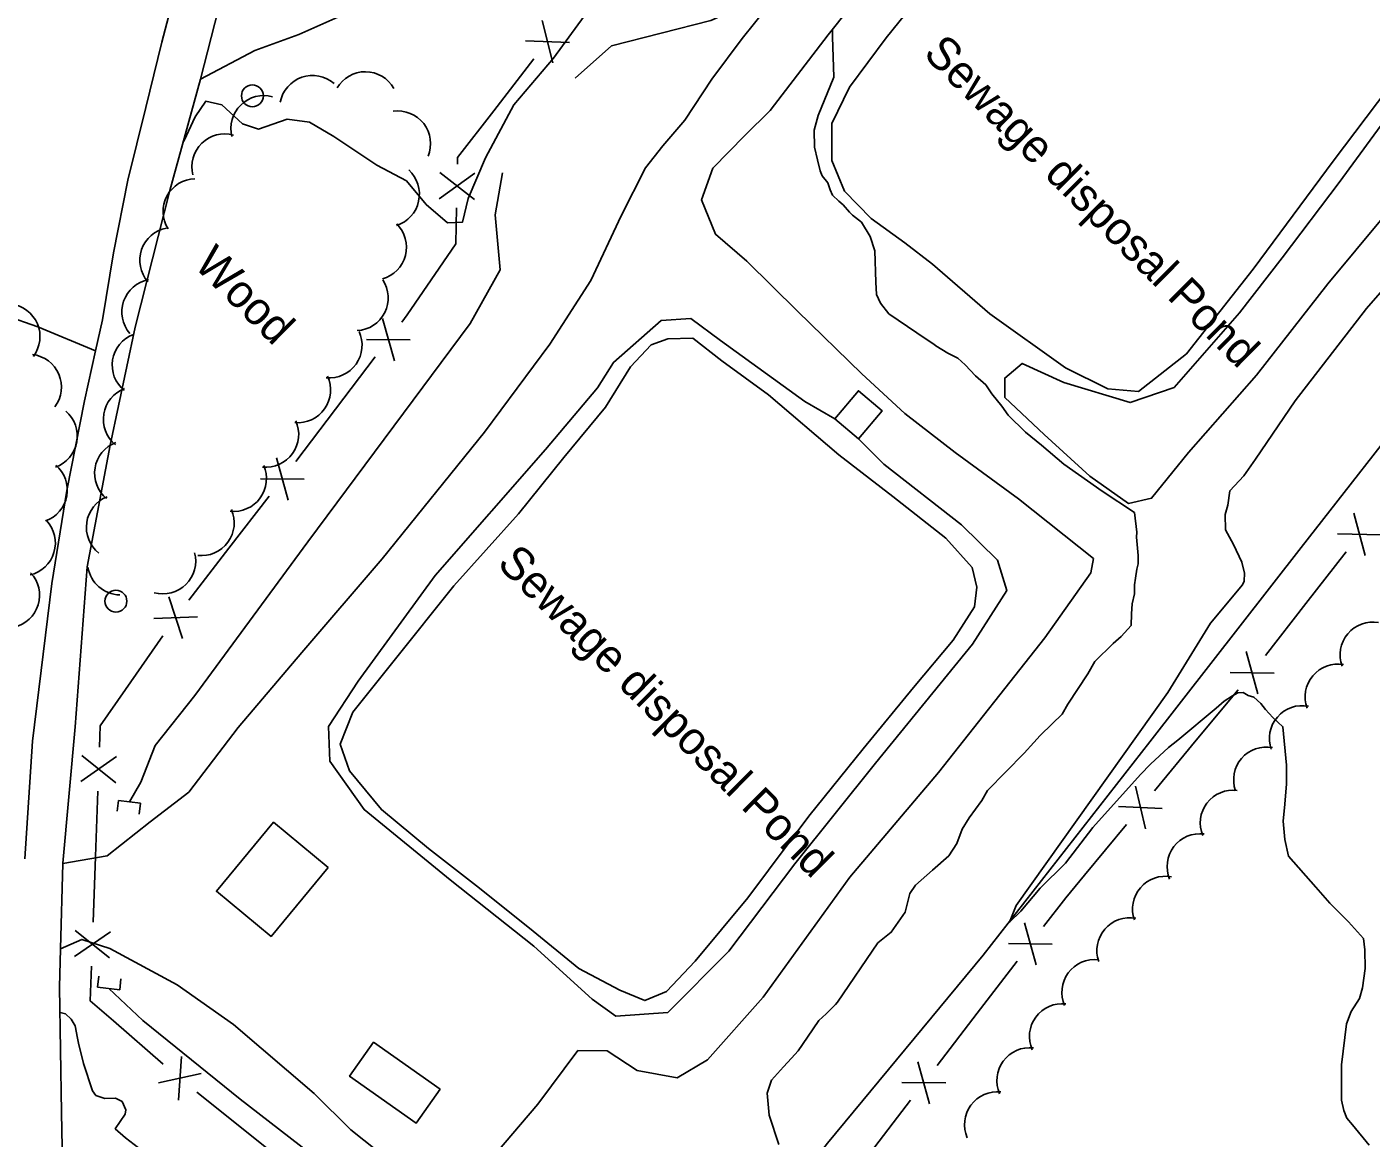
# Model space of a CAD drawing. Extents: x 642515 to 647219, y 6080136 to 6084356.
# Drawn here: x 642940.4 to 643063.2, y 6082446.4 to 6082547.9 of the extents above; entities that cross this region are included whole.
import ezdxf

# ---------------------------------------------------------------- set-up
doc = ezdxf.new("R2010")
doc.units = 0
for name, color, linetype in [('Level 19', 7, 'Continuous'), ('Level 2', 7, 'Continuous'), ('Level 21', 7, 'Continuous'), ('Level 26', 7, 'Continuous'), ('Level 31', 7, 'Continuous'), ('Level 33', 7, 'Continuous'), ('Level 36', 7, 'Continuous'), ('Level 37', 7, 'Continuous'), ('Level 4', 7, 'Continuous'), ('Level 44', 7, 'Continuous'), ('Level 54', 7, 'Continuous')]:
    doc.layers.add(name, color=color, linetype=linetype)

msp = doc.modelspace()

# ---------------------------------------------------------------- linework, layer by layer
at = {"layer": 'Level 19'}
for points in [[(642983.18, 6082444.95), (642987.04, 6082449.51), (642990.71, 6082454.39), (642993.38, 6082454.36), (642996.14, 6082452.58), (642999.77, 6082451.92), (643002.56, 6082453.54), (643007.65, 6082459.29), (643015.56, 6082470.24), (643023.65, 6082479.8), (643033.39, 6082492.09), (643037.58, 6082498.04), (643037.84, 6082499.34), (643030.98, 6082504.81), (643025.18, 6082509.02), (643020.59, 6082512.6), (643016.65, 6082516.22), (643010.78, 6082521.95), (643006.14, 6082526.5), (643003.3, 6082528.97), (643002.01, 6082532.12), (643003.04, 6082535.02), (643005.97, 6082537.98), (643008.29, 6082540.27), (643013.57, 6082547.18), (643023.19, 6082559.25)], [(643010.22, 6082552.49), (643005.72, 6082546.87), (643002.95, 6082543.15), (643000.47, 6082539.4), (642998.48, 6082537.05), (642996.88, 6082535.04), (642994.67, 6082530.67), (642991.89, 6082524.74), (642988.14, 6082518.93), (642982.19, 6082510.88), (642972.82, 6082499.33), (642965.48, 6082490.77), (642959.68, 6082483.9), (642955.17, 6082478.01), (642951.62, 6082475.3), (642947.7, 6082472.18), (642943.65, 6082471.49)], [(642956.24, 6082543.15), (642961.2, 6082545.75), (642965.22, 6082547.21), (642969.61, 6082549.16)], [(643065.02, 6082540.19), (643060.27, 6082533.71), (643055.06, 6082526.81), (643051.18, 6082521.79), (643045.19, 6082514.97), (643041.17, 6082513.6), (643035.12, 6082515.43), (643031.31, 6082517.17), (643029.71, 6082515.84), (643029.72, 6082514.07), (643033.33, 6082510.67), (643037.49, 6082506.86), (643041.02, 6082504.38), (643043.14, 6082504.85), (643046.5, 6082509.04), (643052.71, 6082516.11), (643059.23, 6082524.45), (643066.77, 6082533.48)], [(643016.36, 6082510.27), (643018.66, 6082507.98), (643025.77, 6082502.43), (643029.05, 6082499.19), (643029.91, 6082496.42), (643026.76, 6082491.53), (643017.92, 6082480.65), (643010.54, 6082471.45), (643004.51, 6082463.49), (642998.93, 6082457.87), (642994.17, 6082457.55), (642992.03, 6082459.09), (642986.69, 6082463.95), (642979.03, 6082469.99), (642971.18, 6082476.42), (642968.04, 6082480.83), (642967.92, 6082484), (642970.62, 6082488.15), (642977.66, 6082497.81), (642987.76, 6082509.32), (642992.49, 6082514.94), (642993.98, 6082517.26), (642998.32, 6082521.1), (643001.02, 6082521.27), (643003.75, 6082519.28), (643011.44, 6082513.68), (643014.18, 6082512.1)], [(642943.44, 6082463.69), (642945.38, 6082464.55), (642947.93, 6082463.71), (642954.09, 6082460.41), (642959.25, 6082456.78), (642966.6, 6082450.49), (642969.97, 6082447.17), (642974.56, 6082443.51)]]:
    msp.add_lwpolyline(points, dxfattribs=at)
at = {"layer": 'Level 2'}
for points in [[(642991.29, 6082548.89), (642988.49, 6082545.06), (642984.86, 6082540.81), (642982.27, 6082535.94), (642980.68, 6082532.25), (642980.18, 6082530.09), (642978.81, 6082530.02), (642976.86, 6082531.69), (642975.05, 6082533.85), (642972.35, 6082535.28), (642968.41, 6082537.9), (642966.2, 6082539.2), (642964.16, 6082539.49), (642961.54, 6082538.56), (642960.06, 6082539.05), (642958.19, 6082540.8), (642956.71, 6082541.13), (642955.73, 6082539.71), (642954.75, 6082537.54), (642954.66, 6082537.45)], [(643013.99, 6082547.71), (643013.98, 6082547.02), (643014.09, 6082543.32), (643012.68, 6082539.83), (643012.3, 6082538.48), (643012.34, 6082536.92), (643012.6, 6082535.76), (643012.85, 6082534.77), (643013.04, 6082534.3), (643013.56, 6082533.68), (643013.75, 6082533.04), (643013.98, 6082532.53), (643014.57, 6082532), (643014.96, 6082531.66), (643015.52, 6082531), (643015.81, 6082530.73), (643016.62, 6082530.09), (643017.41, 6082528.76), (643017.84, 6082527.46), (643017.94, 6082524.6), (643018, 6082523.48), (643018.36, 6082522.69), (643019.14, 6082521.69), (643022.54, 6082519.4), (643023.25, 6082518.92), (643023.42, 6082518.77), (643024.51, 6082518.1), (643025.42, 6082517.66), (643026.1, 6082517.05), (643027.04, 6082516.05), (643027.98, 6082515.21), (643028.55, 6082514.4), (643029.45, 6082513.28), (643030.02, 6082512.46), (643031.6, 6082510.89), (643033.07, 6082509.72), (643035.11, 6082507.97), (643038.63, 6082505.49), (643041.57, 6082503.55), (643041.78, 6082501.75), (643041.76, 6082501.31), (643041.92, 6082499.63), (643041.92, 6082498.86), (643041.78, 6082498.37), (643041.66, 6082497.56), (643041.57, 6082496.96), (643041.57, 6082496.11), (643041.37, 6082495.22), (643041.3, 6082494.29), (643041.27, 6082493.24)], [(643049.87, 6082503.37), (643050.11, 6082504.22), (643050.29, 6082505.52), (643051.56, 6082506.91), (643052.62, 6082508.42), (643056.25, 6082513.76), (643062.77, 6082522.18), (643074.02, 6082535.03)], [(643060.69, 6082448.93), (643060.48, 6082449.88), (643060.5, 6082451.09), (643060.48, 6082453.1), (643060.94, 6082456.83), (643061.37, 6082457.97), (643062.12, 6082459.14), (643062.4, 6082460.12), (643062.64, 6082461.9), (643062.63, 6082463.59), (643062.5, 6082464.63), (643061.13, 6082466.17), (643059.42, 6082467.86), (643058.13, 6082469.32), (643055.64, 6082472.17), (643055.32, 6082473.69), (643055.15, 6082475.37), (643055.32, 6082476.91), (643055.47, 6082478.76), (643055.47, 6082480.46), (643055.13, 6082483.98), (643054.2, 6082484.82), (643053.55, 6082485.55), (643053.12, 6082486.09), (643052.48, 6082486.67), (643051.95, 6082486.84), (643051.49, 6082487.1), (643051, 6082487.07), (643050.53, 6082486.81), (643049.78, 6082486.33), (643049.04, 6082485.69), (643045.54, 6082482.77), (643044.68, 6082482.09), (643043.05, 6082480.56), (643042.12, 6082479.62), (643037.78, 6082474.78), (643035.27, 6082471.51), (643032.95, 6082469.22), (643031.18, 6082467.12), (643030.14, 6082466.14), (643030.75, 6082467.66), (643044.63, 6082487.12), (643048.53, 6082493.43), (643051.44, 6082496.96), (643051.59, 6082497.29), (643051.63, 6082498.02), (643051.38, 6082499.01), (643050.61, 6082500.62), (643049.9, 6082501.96), (643049.87, 6082503.37)], [(643041.27, 6082493.24), (643040.35, 6082492.23), (643039.61, 6082491.59), (643037.95, 6082489.94), (643037.32, 6082488.82), (643035.47, 6082486.04), (643034.95, 6082485.13), (643034.06, 6082484.24), (643032.94, 6082483.18), (643032.37, 6082482.54), (643031.48, 6082481.58), (643028.13, 6082478.15), (643027.61, 6082477.24), (643026.47, 6082475.66), (643025.84, 6082474.62), (643025.33, 6082473.31), (643024.62, 6082472.19), (643023.11, 6082470.87), (643021.56, 6082469.5), (643021.03, 6082468.75), (643020.63, 6082467.05), (643019.34, 6082465.21), (643018.13, 6082464.23), (643014.44, 6082458.82), (643014.24, 6082458.61), (643013.4, 6082457.76), (643012.74, 6082457.13), (643011.68, 6082455.63), (643010.85, 6082454.38), (643010.24, 6082453.71), (643009.51, 6082452.91), (643008.4, 6082451.69), (643008.01, 6082450.5), (643008.19, 6082448.5), (643009.06, 6082445.82)], [(642950.55, 6082445.52), (642949.37, 6082446.42), (642948.44, 6082447.25), (642949.34, 6082448.58), (642949.4, 6082448.99), (642949.08, 6082449.73), (642948.46, 6082450.06), (642947.49, 6082450.01), (642946.67, 6082450.29), (642946.36, 6082450.72), (642945.55, 6082453.21), (642945.09, 6082455.07), (642944.99, 6082455.54), (642944.77, 6082456.66), (642944.41, 6082457.28), (642943.9, 6082457.74), (642943.39, 6082457.88)], [(643063.03, 6082445.75), (643061.48, 6082447.6), (643060.96, 6082448.22), (643060.69, 6082448.93)]]:
    msp.add_lwpolyline(points, dxfattribs=at)
at = {"layer": 'Level 21'}
for points in [[(642950.94, 6082611.83), (642958.97, 6082598.64), (642961.2, 6082592.65), (642962.89, 6082587.46), (642963.65, 6082582.94), (642964.05, 6082577.52), (642963.88, 6082572.15), (642962.33, 6082565.26), (642960.23, 6082558.1), (642958.54, 6082552.26), (642958.17, 6082550.8), (642956.24, 6082543.15), (642953.42, 6082532.97), (642950.26, 6082520.5), (642947.97, 6082509.7), (642945.87, 6082498.58), (642944.78, 6082483.96), (642943.65, 6082471.53), (642943.65, 6082471.49), (642943.44, 6082463.69), (642943.35, 6082460.19), (642943.54, 6082448.73), (642943.64, 6082442.35)], [(642940.19, 6082471.92), (642940.89, 6082482.67), (642942.64, 6082497.08), (642944.01, 6082505.57), (642945.63, 6082513.75), (642946.64, 6082518.31), (642947.27, 6082521.16), (642948.29, 6082527.28), (642949.6, 6082533.91), (642951.24, 6082540.55), (642952.68, 6082546.53), (642953.9, 6082551.17)]]:
    msp.add_lwpolyline(points, dxfattribs=at)
at = {"layer": 'Level 26'}
for p, q in [((642948.73, 6082477.24), (642948.61, 6082476.26)), ((642948.73, 6082477.24), (642950.75, 6082477)), ((642950.75, 6082477), (642950.61, 6082476)), ((642946.83, 6082460.2), (642946.95, 6082461.18)), ((642948.85, 6082459.96), (642948.95, 6082460.96)), ((642948.85, 6082459.96), (642946.83, 6082460.2))]:
    msp.add_line(p, q, dxfattribs=at)
at = {"layer": 'Level 31'}
for points in [[(643016.36, 6082510.27), (643014.18, 6082512.1), (643016.34, 6082514.67), (643018.52, 6082512.84), (643016.36, 6082510.27)], [(642967.9, 6082471.13), (642962.68, 6082464.82), (642957.69, 6082468.95), (642962.9, 6082475.26), (642967.9, 6082471.13)], [(642978.12, 6082450.87), (642972.04, 6082455.16), (642969.85, 6082452.05), (642975.93, 6082447.76), (642978.12, 6082450.87)]]:
    msp.add_lwpolyline(points, dxfattribs=at)
at = {"layer": 'Level 33'}
for points in [[(643020.59, 6082528.2), (643017.52, 6082530.42), (643015.08, 6082532.92), (643013.93, 6082535.72), (643013.92, 6082539.1), (643015.54, 6082542.4), (643018.88, 6082546.92), (643027.9, 6082558.09), (643035.43, 6082568.21), (643039.76, 6082573.31), (643042.9, 6082574.47), (643045.18, 6082573.66), (643048.78, 6082571.34), (643055.22, 6082566.63), (643060.15, 6082562.12), (643065.88, 6082557.74)], [(643065.77, 6082543.64), (643059.72, 6082535.64), (643052.43, 6082525.77), (643046.32, 6082518.06), (643041.95, 6082514.62), (643039.14, 6082514.84), (643035.28, 6082516.78), (643028.34, 6082521.71), (643023.12, 6082526.24), (643020.59, 6082528.2)], [(642997.41, 6082518.86), (642998.92, 6082519.42), (643001.23, 6082519.49), (643003.88, 6082517.41), (643008.13, 6082514.29), (643014.55, 6082508.83), (643019.48, 6082505.02), (643024.32, 6082501.21), (643026.73, 6082498.52), (643027.18, 6082496.73), (643026.94, 6082494.95), (643024.99, 6082491.88), (643021.37, 6082487.56), (643016.79, 6082481.95), (643011.8, 6082475.8), (643006.23, 6082468.34), (643001.42, 6082462.56), (642998.81, 6082459.78), (642996.83, 6082458.96), (642994.55, 6082459.92), (642990.81, 6082461.9), (642986.3, 6082465.57), (642981.45, 6082469.46), (642977.07, 6082472.85), (642972.76, 6082476.41), (642969.83, 6082479.96), (642968.98, 6082482.4), (642970.16, 6082485.31), (642973.93, 6082490.04), (642979.37, 6082496.86), (642985.28, 6082503.42), (642989.43, 6082508.57), (642993.25, 6082513.18), (642995.53, 6082516.87), (642997.41, 6082518.86)]]:
    msp.add_lwpolyline(points, dxfattribs=at)
at = {"layer": 'Level 36'}
for centre in [(642960.97, 6082541.62), (642948.5, 6082495.45)]:
    msp.add_circle(centre, 1, dxfattribs=at)
at = {"layer": 'Level 37'}
for p, q in [((642987.44, 6082548.5), (642988.43, 6082544.63)), ((642985.94, 6082546.63), (642989.94, 6082546.5)), ((642983.02, 6082540.26), (642986.7, 6082545)), ((642978.05, 6082532.22), (642981.29, 6082534.56)), ((642978.09, 6082534.62), (642981.25, 6082532.16)), ((642972.86, 6082521.27), (642973.95, 6082517.42)), ((642971.4, 6082519.36), (642975.4, 6082519.33)), ((642968.56, 6082512.98), (642972.19, 6082517.76)), ((642964.93, 6082508.21), (642968.56, 6082512.98)), ((642963.18, 6082508.54), (642964.24, 6082504.69)), ((642961.71, 6082506.64), (642965.71, 6082506.59)), ((642958.82, 6082500.29), (642962.49, 6082505.04)), ((643062.66, 6082499.63), (643061.6, 6082503.48)), ((643064.13, 6082501.52), (643060.13, 6082501.59)), ((642955.15, 6082495.54), (642958.82, 6082500.29)), ((643060.9, 6082499.97), (643057.23, 6082495.23)), ((642953.32, 6082495.84), (642954.57, 6082492.04)), ((643057.23, 6082495.23), (643053.55, 6082490.49)), ((642951.95, 6082493.87), (642955.95, 6082494.01)), ((642949.37, 6082487.38), (642952.8, 6082492.3)), ((643052.85, 6082486.98), (643051.79, 6082490.84)), ((643054.32, 6082488.88), (643050.32, 6082488.94)), ((643051.05, 6082487.36), (643047.22, 6082482.75)), ((643047.22, 6082482.75), (643043.39, 6082478.13)), ((642945.28, 6082478.97), (642948.56, 6082481.25)), ((642945.37, 6082481.36), (642948.48, 6082478.85)), ((642946.63, 6082472.12), (642946.85, 6082478.11)), ((643042.58, 6082474.65), (643041.65, 6082478.54)), ((643044.11, 6082476.5), (643040.11, 6082476.69)), ((643040.84, 6082475.05), (643037.01, 6082470.43)), ((642946.42, 6082466.12), (642946.63, 6082472.12)), ((643032.59, 6082462.22), (643031.52, 6082466.08)), ((642944.71, 6082462.98), (642947.99, 6082465.26)), ((642944.79, 6082465.37), (642947.91, 6082462.86)), ((643034.06, 6082464.13), (643030.06, 6082464.17)), ((643030.84, 6082462.56), (643027.19, 6082457.8)), ((642952.83, 6082453.17), (642948.29, 6082457.1)), ((643027.19, 6082457.8), (643023.53, 6082453.04)), ((642954.21, 6082449.87), (642954.48, 6082453.86)), ((643022.85, 6082449.53), (643021.78, 6082453.38)), ((642952.39, 6082451.44), (642956.3, 6082452.29)), ((643024.32, 6082451.44), (643020.32, 6082451.48)), ((642960.58, 6082446.86), (642955.9, 6082450.61)), ((643021.1, 6082449.86), (643017.45, 6082445.1)), ((642965.27, 6082443.12), (642960.58, 6082446.86))]:
    msp.add_line(p, q, dxfattribs=at)
for points in [[(642979.7, 6082535.39), (642979.71, 6082535.99), (642983.02, 6082540.26)], [(642978.04, 6082525.87), (642979.57, 6082528.1), (642979.63, 6082531.39)], [(642974.61, 6082520.94), (642975.12, 6082521.61), (642978.04, 6082525.87)], [(642946.99, 6082482.11), (642947.06, 6082484.07), (642949.37, 6082487.38)], [(643037.01, 6082470.43), (643035.29, 6082468.36), (643033.27, 6082465.73)], [(642948.29, 6082457.1), (642946.16, 6082458.94), (642946.27, 6082462.12)]]:
    msp.add_lwpolyline(points, dxfattribs=at)
at = {"layer": 'Level 4'}
for points in [[(642990.47, 6082543.22), (642993.79, 6082546.18), (643002.85, 6082548.5), (643006.18, 6082549.96), (643012.01, 6082556.1), (643026.87, 6082575.02), (643032.49, 6082583.34), (643035.79, 6082589.76), (643038.85, 6082593.17), (643042.89, 6082595.4), (643046.17, 6082596.46), (643051.45, 6082594.03), (643058, 6082589.55), (643071.04, 6082580.02), (643082.29, 6082571.94), (643089.2, 6082566.67), (643096.12, 6082561.39), (643102.21, 6082557.18)], [(643113.71, 6082572.15), (643110.35, 6082567.9), (643106.4, 6082562.65), (643102.21, 6082557.18), (643101.07, 6082555.7), (643096.48, 6082550.09), (643091.7, 6082543.74), (643081.64, 6082531.03), (643068.04, 6082514.73), (643056.8, 6082500.35), (643042.98, 6082482.6), (643027.74, 6082463.11), (643013.51, 6082445.94), (643003, 6082432.38), (642996.89, 6082424.23), (642994.48, 6082423.79), (642991.55, 6082425.18), (642980.46, 6082434.01), (642959.86, 6082449.97), (642950.95, 6082457.15), (642947.85, 6082460.08)], [(642983.82, 6082534.58), (642983.15, 6082530.74), (642983.61, 6082525.73), (642980.88, 6082520.82), (642966.04, 6082500.87), (642955.72, 6082486.83), (642952.09, 6082482.28), (642950.79, 6082478.92), (642949.73, 6082477.12)]]:
    msp.add_lwpolyline(points, dxfattribs=at)
at = {"layer": 'Level 44'}
for centre, start, end in [((642966.46, 6082540.48), 49.0196, 168.9976), ((642971.29, 6082540.82), 29.6052, 149.5831), ((642962.01, 6082538.64), 74.5062, 194.4842), ((642974.25, 6082537.24), 337.823, 97.8009), ((642958.44, 6082535.14), 74.5062, 194.4842), ((642973.23, 6082532.63), 287.7075, 47.6854), ((642955.81, 6082531.05), 91.8553, 211.8332), ((642953.68, 6082526.59), 100.8592, 220.8371), ((642972.05, 6082527.79), 285.3587, 45.3366), ((642952.04, 6082521.87), 100.8592, 220.8371), ((642970.38, 6082523.17), 273.2409, 33.2188), ((642938.56, 6082519.62), 322.9954, 82.9733), ((642951.16, 6082517.01), 110.7518, 230.7297), ((642967.99, 6082518.84), 264.8196, 24.7976), ((642940.52, 6082515.01), 322.9954, 82.9733), ((642965.11, 6082514.75), 264.8196, 24.7976), ((642950.35, 6082512.07), 110.7518, 230.7297), ((642941.97, 6082510.53), 289.5299, 49.5078), ((642962.2, 6082510.69), 264.2965, 24.2744), ((642949.55, 6082507.14), 110.7518, 230.7297), ((642941.06, 6082505.61), 289.5299, 49.5078), ((642959.26, 6082506.65), 263.814, 23.7919), ((642948.8, 6082502.2), 111.5944, 231.5723), ((642956.31, 6082502.61), 263.814, 23.7919), ((642939.97, 6082500.77), 283.1789, 43.1569), ((642952.79, 6082499.12), 254.7221, 14.7001), ((642938.52, 6082495.99), 283.1789, 43.1569), ((642948.9, 6082499.03), 189.2836, 269.1121), ((643063.36, 6082490.55), 80.1417, 200.1196), ((643060.16, 6082486.71), 80.1417, 200.1196), ((643056.9, 6082482.91), 79.2785, 199.2564), ((643053.63, 6082479.13), 79.2785, 199.2564), ((643050.58, 6082475.19), 82.7193, 202.6972), ((643047.55, 6082471.21), 82.7193, 202.6972), ((643044.39, 6082467.32), 79.3354, 199.3134), ((643041.13, 6082463.53), 79.3354, 199.3134), ((643037.94, 6082459.71), 83.6119, 203.5898), ((643034.97, 6082455.68), 83.6119, 203.5898), ((643032, 6082451.66), 83.6119, 203.5898), ((643029.04, 6082447.64), 83.6119, 203.5898)]:
    msp.add_arc(centre, 3, start, end, dxfattribs=at)
at = {"layer": 'Level 54'}
msp.add_lwpolyline([(642946.64, 6082518.31), (642941.35, 6082520.52), (642938.4, 6082521.54)], dxfattribs=at)

# ---------------------------------------------------------------- texts
at = {"layer": 'Level 33'}
for p in [(643022.17, 6082545.35), (642983.22, 6082498.77)]:
    msp.add_text('Sewage disposal Pond', height=2.9999, rotation=315.1749, dxfattribs=at).set_placement(p)
at = {"layer": 'Level 44'}
msp.add_text('Wood', height=3, rotation=315.1749, dxfattribs=at).set_placement((642955.52, 6082526.08))

doc.saveas('drawing.dxf')
